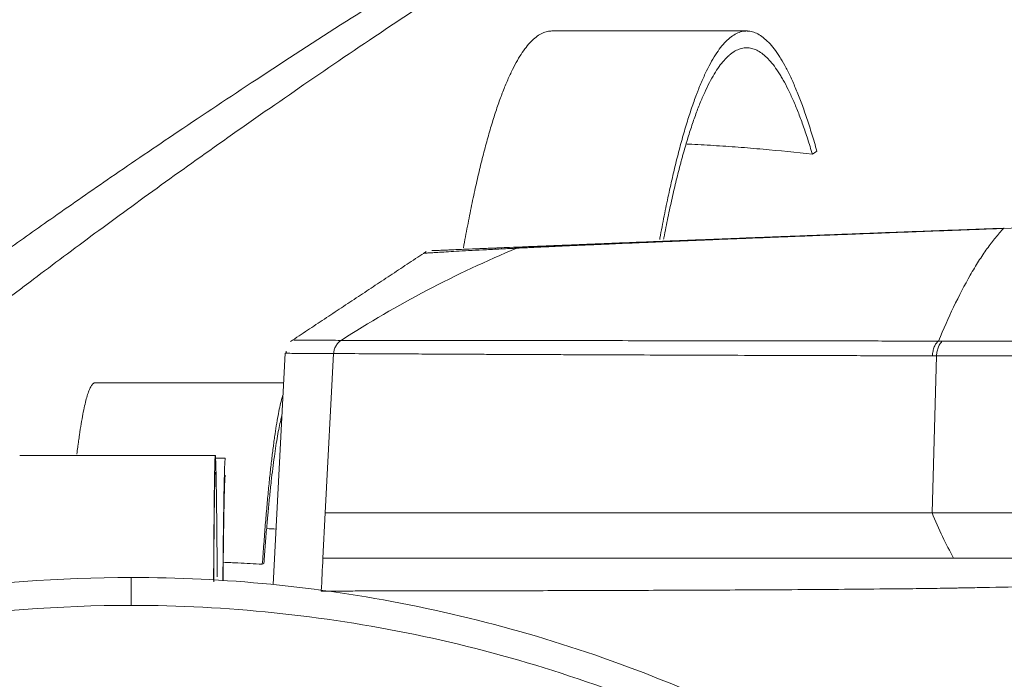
# Model space of a CAD drawing. Header units: millimetres. Extents: x 0 to 594, y 0 to 420.
# Tile 619 of 656: x 450.51 to 459.32, y 150.15 to 156.05. Entities that reach past the tile are written whole.
import ezdxf

# ---------------------------------------------------------------- set-up
doc = ezdxf.new("R2010")
doc.units = ezdxf.units.MM
doc.layers.add('1', color=7, linetype='Continuous', true_color=0xffffff)
doc.styles.add('Arial Unicode MS', font='txt')
doc.dimstyles.get("Standard").update_dxf_attribs({"dimtxt": 0.18, "dimasz": 0.18, "dimexe": 0.18, "dimexo": 0.0625, "dimgap": 0.09, "dimtad": 0, "dimtih": 1, "dimtoh": 1, "dimdec": 4, "dimzin": 0, "dimdsep": 46, "dimtxsty": 'Standard', "dimcen": 0.09, "dimadec": 0, "dimazin": 0, "dimtfac": 1, "dimtdec": 4, "dimtofl": 0, "dimtmove": 0, "dimatfit": 3, "dimfxl": 0, "dimtolj": 1, "dimtzin": 0, "dimarcsym": 0})

# ---------------------------------------------------------------- blocks, each defined once
blk = doc.blocks.new('_U6')
at = {"layer": '1', "color": 18, "lineweight": 13}
for p, q in [((446.3129, 126.736), (446.3129, 199.7401)), ((549.3129, 126.736), (549.3129, 199.7401)), ((446.3129, 197.7401), (549.3129, 197.7401))]:
    blk.add_line(p, q, dxfattribs=at)
at = {"layer": '1', "color": 18}
for points in [[(446.3129, 197.7401), (449.8129, 198.6779), (449.8129, 196.8023)], [(549.3129, 197.7401), (545.8129, 196.8023), (545.8129, 198.6779)]]:
    blk.add_solid(points, dxfattribs=at)
at = {"layer": '1', "color": 18, "linetype": 'Continuous', "lineweight": 13, "char_height": 2.5, "attachment_point": 7, "line_spacing_factor": 1.047437, "style": 'Arial Unicode MS'}
for s, insert in [('\\fArial Unicode MS|b0|i0;\\W1.0000;2.1', (495.6429, 203.4051)), ('\\fArial Unicode MS|b0|i0;\\W1.0000; DEFLATED TUBES WIDTH', (476.111, 198.3625))]:
    blk.add_mtext(s, dxfattribs=dict(at, insert=insert))

msp = doc.modelspace()

# ---------------------------------------------------------------- linework, layer by layer
at = {"layer": '1', "color": 155, "linetype": 'Continuous', "lineweight": 18}
for p, q in [((457.0165, 155.9455), (455.2743, 155.9455)), ((452.9509, 153.1797), (452.9509, 153.1797)), ((452.8878, 153.0652), (452.7793, 150.995)), ((452.8738, 152.7994), (451.1875, 152.7994)), ((452.2628, 152.1502), (450.5128, 152.1502)), ((452.3522, 152.1244), (452.2646, 152.1244))]:
    msp.add_line(p, q, dxfattribs=at)
at = {"layer": '1', "color": 155, "linetype": 'Continuous', "lineweight": 13}
for p, q in [((453.3212, 153.0609), (453.2471, 151.6374)), ((458.7157, 153.0405), (458.6746, 151.6374)), ((453.226, 151.2318), (453.2471, 151.6374))]:
    msp.add_line(p, q, dxfattribs=at)
for points, knots in [([(456.2582, 157.5466), (455.9582, 157.3618), (455.6667, 157.1795), (455.2419, 156.9103), (455.1024, 156.8213), (454.8275, 156.6447), (454.6921, 156.5571), (454.2922, 156.2967), (454.0338, 156.1261), (453.5331, 155.7912), (453.2907, 155.627), (452.8217, 155.305), (452.595, 155.1474), (452.1568, 154.8391), (451.7339, 154.5376), (451.1437, 154.1064), (450.7784, 153.8333), (450.6026, 153.7003)], [0, 0, 0, 0, 0.125, 0.125, 0.1875, 0.1875, 0.25, 0.25, 0.375, 0.375, 0.5, 0.5, 0.625, 0.625, 0.75, 0.875, 1, 1, 1, 1]), ([(459.3152, 154.1799), (459.2907, 154.1541), (459.263, 154.1226), (459.2322, 154.0845), (459.2197, 154.0688), (459.1978, 154.0406), (459.154, 153.9812), (459.0915, 153.8884), (458.9915, 153.7226), (458.8719, 153.4928), (458.7776, 153.2803), (458.7331, 153.1727)], [0, 0, 0, 0, 0.125916, 0.141975, 0.158033, 0.190149, 0.254382, 0.382848, 0.511314, 0.768246, 1, 1, 1, 1]), ([(454.9608, 154.0035), (454.9688, 154.0068), (454.9771, 154.0095), (454.9939, 154.0132), (455.0025, 154.0143), (455.0112, 154.0147)], [0, 0, 0, 0, 0.5, 0.5, 1, 1, 1, 1]), ([(450.6026, 153.7003), (450.5998, 153.6982), (450.5943, 153.6941), (450.586, 153.6878), (450.5778, 153.6815), (450.5695, 153.6753), (450.5613, 153.669), (450.553, 153.6628), (450.5448, 153.6566), (450.5366, 153.6503), (450.5284, 153.6441), (450.5202, 153.6379), (450.512, 153.6317), (450.5038, 153.6255), (450.4956, 153.6193), (450.4875, 153.6131), (450.4793, 153.6069), (450.4712, 153.6007), (450.4631, 153.5945), (450.4549, 153.5883), (450.4468, 153.5822), (450.4387, 153.576), (450.4307, 153.5699), (450.4226, 153.5637), (450.4145, 153.5576), (450.4064, 153.5514), (450.3984, 153.5453), (450.3904, 153.5391), (450.3823, 153.533), (450.3743, 153.5269), (450.3663, 153.5208), (450.3583, 153.5147), (450.3503, 153.5086), (450.3423, 153.5025), (450.3344, 153.4964), (450.3264, 153.4903), (450.3184, 153.4842), (450.3105, 153.4781), (450.3026, 153.472), (450.2946, 153.466), (450.2867, 153.4599), (450.2788, 153.4539), (450.2709, 153.4478), (450.263, 153.4418), (450.2552, 153.4357), (450.2473, 153.4297), (450.2395, 153.4237), (450.2316, 153.4176), (450.2238, 153.4116), (450.2159, 153.4056), (450.2081, 153.3996), (450.2003, 153.3936), (450.1925, 153.3876), (450.1847, 153.3816), (450.177, 153.3756), (450.1692, 153.3696), (450.1614, 153.3636), (450.1537, 153.3577), (450.1459, 153.3517), (450.1382, 153.3457), (450.1305, 153.3398), (450.1228, 153.3338), (450.1151, 153.3279), (450.1074, 153.322), (450.0997, 153.316), (450.092, 153.3101), (450.0844, 153.3042), (450.0767, 153.2983), (450.0691, 153.2923), (450.0614, 153.2864), (450.0538, 153.2805), (450.0462, 153.2746), (450.0386, 153.2687), (450.031, 153.2629), (450.0234, 153.257), (450.0158, 153.2511), (450.0083, 153.2452), (450.0007, 153.2394), (449.9932, 153.2335), (449.9856, 153.2277), (449.9781, 153.2218), (449.9706, 153.216), (449.963, 153.2101), (449.9555, 153.2043), (449.9481, 153.1985), (449.9406, 153.1926), (449.9331, 153.1868), (449.9256, 153.181), (449.9182, 153.1752), (449.9107, 153.1694), (449.9033, 153.1636), (449.8959, 153.1578), (449.8884, 153.152), (449.881, 153.1462), (449.8736, 153.1405), (449.8662, 153.1347), (449.8589, 153.1289), (449.8515, 153.1232), (449.8441, 153.1174), (449.8368, 153.1117), (449.8294, 153.1059), (449.8221, 153.1002), (449.8148, 153.0944), (449.8075, 153.0887), (449.8002, 153.083), (449.7929, 153.0773), (449.7856, 153.0716), (449.7783, 153.0659), (449.771, 153.0602), (449.7638, 153.0545), (449.7565, 153.0488), (449.7493, 153.0431), (449.742, 153.0374), (449.7348, 153.0317), (449.7276, 153.0261), (449.7204, 153.0204), (449.7132, 153.0147), (449.706, 153.0091), (449.6988, 153.0034), (449.6917, 152.9978), (449.6845, 152.9921), (449.6774, 152.9865), (449.6702, 152.9809), (449.6631, 152.9752), (449.656, 152.9696), (449.6489, 152.964), (449.6418, 152.9584), (449.6347, 152.9528), (449.6276, 152.9472), (449.6205, 152.9416), (449.6134, 152.936), (449.6064, 152.9304), (449.5993, 152.9249), (449.5946, 152.9211), (449.5923, 152.9193)], [0, 0, 0, 0, 0.007576, 0.015152, 0.022727, 0.030303, 0.037879, 0.045455, 0.05303, 0.060606, 0.068182, 0.075758, 0.083334, 0.090909, 0.098485, 0.106061, 0.113637, 0.121213, 0.128789, 0.136364, 0.14394, 0.151516, 0.159092, 0.166668, 0.174243, 0.181819, 0.189395, 0.196971, 0.204547, 0.212122, 0.219698, 0.227274, 0.23485, 0.242426, 0.250001, 0.257577, 0.265153, 0.272729, 0.280304, 0.28788, 0.295456, 0.303032, 0.310607, 0.318183, 0.325759, 0.333335, 0.340911, 0.348486, 0.356062, 0.363638, 0.371214, 0.378789, 0.386365, 0.393941, 0.401517, 0.409092, 0.416668, 0.424244, 0.43182, 0.439395, 0.446971, 0.454547, 0.462123, 0.469698, 0.477274, 0.48485, 0.492425, 0.500001, 0.507577, 0.515153, 0.522728, 0.530304, 0.53788, 0.545456, 0.553031, 0.560607, 0.568183, 0.575759, 0.583334, 0.59091, 0.598486, 0.606061, 0.613637, 0.621213, 0.628789, 0.636364, 0.64394, 0.651516, 0.659092, 0.666667, 0.674243, 0.681819, 0.689394, 0.69697, 0.704546, 0.712122, 0.719697, 0.727273, 0.734849, 0.742425, 0.75, 0.757576, 0.765152, 0.772728, 0.780303, 0.787879, 0.795455, 0.80303, 0.810606, 0.818182, 0.825758, 0.833333, 0.840909, 0.848485, 0.856061, 0.863636, 0.871212, 0.878788, 0.886364, 0.893939, 0.901515, 0.909091, 0.916667, 0.924242, 0.931818, 0.939394, 0.94697, 0.954545, 0.962121, 0.969697, 0.977273, 0.984848, 0.992424, 1, 1, 1, 1]), ([(453.3897, 153.1793), (453.3797, 153.1729), (453.3706, 153.1654), (453.3543, 153.1482), (453.3471, 153.1387), (453.3353, 153.1182), (453.3306, 153.1072), (453.3238, 153.0845), (453.3218, 153.0727), (453.3212, 153.0609)], [0, 0, 0, 0, 0.25, 0.25, 0.5, 0.5, 0.75, 0.75, 1, 1, 1, 1]), ([(453.3896, 153.1793), (453.4025, 153.1793), (453.4168, 153.1793), (453.4367, 153.1793), (453.4427, 153.1793), (453.449, 153.1793), (453.4533, 153.1793), (453.4554, 153.1793), (453.4663, 153.1793), (453.4753, 153.1793), (453.5223, 153.1792), (453.5657, 153.1792), (453.6639, 153.1791), (453.7187, 153.1791), (453.8396, 153.179), (453.9056, 153.179), (454.0491, 153.1788), (454.1264, 153.1787), (454.2925, 153.1785), (454.3812, 153.1784), (454.4875, 153.1783), (454.4994, 153.1783), (454.5174, 153.1783), (454.5234, 153.1783), (454.5355, 153.1782), (454.5658, 153.1782), (454.5967, 153.1782), (454.6716, 153.1781), (454.7229, 153.178), (454.8807, 153.1778), (454.9912, 153.1777), (455.1142, 153.1775), (455.1214, 153.1775), (455.136, 153.1775), (455.1579, 153.1775), (455.2093, 153.1774), (455.3136, 153.1773), (455.4055, 153.1771), (455.5928, 153.1769), (455.7221, 153.1767), (455.9896, 153.1763), (456.1277, 153.1761), (456.4128, 153.1757), (456.5597, 153.1755), (456.8623, 153.1751), (457.018, 153.1749), (457.3383, 153.1745), (457.5028, 153.1742), (457.7142, 153.174), (457.7674, 153.1739), (457.8211, 153.1738), (457.8426, 153.1738), (457.8533, 153.1738), (457.8857, 153.1738), (457.9937, 153.1736), (458.1908, 153.1734), (458.3695, 153.1732), (458.5048, 153.173), (458.5728, 153.1729), (458.6528, 153.1728), (458.6871, 153.1728), (458.7101, 153.1728), (458.7216, 153.1727), (458.7331, 153.1727)], [0, 0, 0, 0, 0.03125, 0.03125, 0.039063, 0.042969, 0.042969, 0.046875, 0.046875, 0.0625, 0.0625, 0.125, 0.125, 0.1875, 0.1875, 0.25, 0.25, 0.3125, 0.3125, 0.375, 0.375, 0.382812, 0.382812, 0.386719, 0.386719, 0.390625, 0.40625, 0.40625, 0.4375, 0.4375, 0.5, 0.5, 0.503906, 0.503906, 0.507812, 0.515625, 0.53125, 0.5625, 0.5625, 0.625, 0.625, 0.6875, 0.6875, 0.75, 0.75, 0.8125, 0.8125, 0.875, 0.875, 0.890625, 0.894531, 0.894531, 0.898437, 0.898437, 0.90625, 0.9375, 0.96875, 0.96875, 0.984375, 0.992187, 0.996094, 0.996094, 1, 1, 1, 1]), ([(458.679, 153.0406), (458.6792, 153.0478), (458.6797, 153.0549), (458.6813, 153.069), (458.6824, 153.076), (458.6851, 153.0896), (458.6867, 153.0962), (458.6905, 153.1089), (458.6927, 153.115), (458.6974, 153.1267), (458.7001, 153.1322), (458.7057, 153.1425), (458.7088, 153.1473), (458.7152, 153.1561), (458.7186, 153.16), (458.7256, 153.1671), (458.7293, 153.1701), (458.7331, 153.1727)], [0, 0, 0, 0, 0.125, 0.125, 0.25, 0.25, 0.375, 0.375, 0.5, 0.5, 0.625, 0.625, 0.75, 0.75, 0.875, 0.875, 1, 1, 1, 1]), ([(458.7695, 153.1727), (458.7657, 153.1701), (458.7621, 153.167), (458.755, 153.16), (458.7517, 153.156), (458.7453, 153.1473), (458.7423, 153.1425), (458.7367, 153.1321), (458.7341, 153.1266), (458.7293, 153.115), (458.7272, 153.1089), (458.7234, 153.0961), (458.7218, 153.0895), (458.7191, 153.0759), (458.718, 153.069), (458.7165, 153.0549), (458.716, 153.0477), (458.7157, 153.0405)], [0, 0, 0, 0, 0.125, 0.125, 0.25, 0.25, 0.375, 0.375, 0.5, 0.5, 0.625, 0.625, 0.75, 0.75, 0.875, 0.875, 1, 1, 1, 1]), ([(458.7695, 153.1727), (459.2588, 153.1724), (459.7521, 153.1722), (460.7462, 153.1717), (461.247, 153.1714), (462.2565, 153.1709), (462.7651, 153.1707), (463.7899, 153.1702), (464.3061, 153.1699), (464.8262, 153.1696)], [0, 0, 0, 0, 0.25, 0.25, 0.5, 0.5, 0.75, 0.75, 1, 1, 1, 1]), ([(452.8878, 153.0652), (452.8878, 153.0646), (452.8968, 153.064), (452.9329, 153.0631), (452.96, 153.0627), (453.0007, 153.0623), (453.0053, 153.0622), (453.0149, 153.0622), (453.0298, 153.062), (453.0458, 153.0619), (453.0797, 153.0617), (453.1046, 153.0616), (453.1858, 153.0612), (453.249, 153.061), (453.3212, 153.0609)], [0, 0, 0, 0, 0.25, 0.25, 0.5, 0.5, 0.53125, 0.53125, 0.5625, 0.625, 0.625, 0.75, 0.75, 1, 1, 1, 1]), ([(453.3212, 153.0609), (453.3341, 153.0608), (453.3521, 153.0608), (453.3745, 153.0607), (453.3808, 153.0607), (453.385, 153.0607), (453.3872, 153.0607), (453.398, 153.0606), (453.4071, 153.0606), (453.4541, 153.0604), (453.4976, 153.0602), (453.5958, 153.0597), (453.6507, 153.0595), (453.7716, 153.0589), (453.8377, 153.0585), (453.9812, 153.0578), (454.0586, 153.0574), (454.2247, 153.0565), (454.3135, 153.056), (454.4199, 153.0555), (454.4319, 153.0554), (454.4499, 153.0553), (454.4559, 153.0553), (454.468, 153.0552), (454.4983, 153.0551), (454.5292, 153.0549), (454.6042, 153.0546), (454.6556, 153.0543), (454.8136, 153.0536), (454.9242, 153.0531), (455.0474, 153.0525), (455.0547, 153.0525), (455.0693, 153.0525), (455.0912, 153.0524), (455.1427, 153.0521), (455.1875, 153.0519), (455.2779, 153.0515), (455.3393, 153.0513), (455.527, 153.0505), (455.6566, 153.0499), (455.9248, 153.0489), (456.0633, 153.0484), (456.3493, 153.0474), (456.4967, 153.0469), (456.8003, 153.0458), (456.9566, 153.0453), (457.2781, 153.0443), (457.4433, 153.0438), (457.6556, 153.0432), (457.709, 153.0431), (457.7629, 153.0429), (457.7845, 153.0429), (457.7953, 153.0429), (457.8277, 153.0428), (457.8494, 153.0427), (457.9583, 153.0424), (458.0462, 153.0422), (458.3127, 153.0415), (458.4941, 153.041), (458.679, 153.0406)], [0, 0, 0, 0, 0.03125, 0.039063, 0.042969, 0.042969, 0.046875, 0.046875, 0.0625, 0.0625, 0.125, 0.125, 0.1875, 0.1875, 0.25, 0.25, 0.3125, 0.3125, 0.375, 0.375, 0.382813, 0.382813, 0.386719, 0.386719, 0.390625, 0.40625, 0.40625, 0.4375, 0.4375, 0.5, 0.5, 0.503906, 0.503906, 0.507812, 0.515625, 0.53125, 0.53125, 0.5625, 0.5625, 0.625, 0.625, 0.6875, 0.6875, 0.75, 0.75, 0.8125, 0.8125, 0.875, 0.875, 0.890625, 0.894531, 0.894531, 0.898438, 0.898438, 0.90625, 0.90625, 0.9375, 0.9375, 1, 1, 1, 1]), ([(458.7157, 153.0405), (459.2054, 153.04), (459.699, 153.0395), (460.6939, 153.0386), (461.6964, 153.0376), (462.7144, 153.0367), (463.7401, 153.0358), (464.2568, 153.0354), (464.7774, 153.0349)], [0, 0, 0, 0, 0.25, 0.25, 0.5, 0.75, 0.75, 1, 1, 1, 1])]:
    msp.add_open_spline(points, degree=3, knots=knots, dxfattribs=at)
at = {"layer": '1', "color": 155, "linetype": 'Continuous', "lineweight": 18}
for points, knots in [([(454.136, 156.4741), (453.8972, 156.3254), (453.3801, 155.9997), (452.6468, 155.5235), (451.9476, 155.0588), (451.3466, 154.6501), (450.8345, 154.295), (450.4006, 153.9891), (450.0119, 153.7107), (449.7467, 153.5192), (449.6056, 153.4152), (449.5895, 153.4033)], [0, 0, 0, 0, 0.133022, 0.294588, 0.441648, 0.574264, 0.692476, 0.796315, 0.887389, 0.987086, 1, 1, 1, 1]), ([(455.2743, 155.9455), (455.2611, 155.9455), (455.2326, 155.9425), (455.1891, 155.9279), (455.1436, 155.9013), (455.0985, 155.8636), (455.0537, 155.8149), (455.0094, 155.7551), (454.9653, 155.6842), (454.9217, 155.6023), (454.8783, 155.5091), (454.8497, 155.4395), (454.8337, 155.3981), (454.8319, 155.3935), (454.8283, 155.3842), (454.823, 155.3702), (454.8106, 155.3369), (454.8, 155.3074), (454.7791, 155.2472), (454.7514, 155.1635), (454.7106, 155.028), (454.6707, 154.8826), (454.6316, 154.7273), (454.5932, 154.5622), (454.5557, 154.3873), (454.5189, 154.2026), (454.4949, 154.0727), (454.4831, 154.0061)], [0, 0, 0, 0, 0.045169, 0.098215, 0.151261, 0.204307, 0.257354, 0.3104, 0.363446, 0.416492, 0.469538, 0.522584, 0.522584, 0.529215, 0.529215, 0.535846, 0.549107, 0.575631, 0.575631, 0.628677, 0.681723, 0.734769, 0.787815, 0.840861, 0.893908, 0.946954, 1, 1, 1, 1]), ([(457.6448, 154.8716), (457.6301, 154.9241), (457.6003, 155.0254), (457.5552, 155.1661), (457.5095, 155.2955), (457.4634, 155.4137), (457.4167, 155.5205), (457.3695, 155.616), (457.3376, 155.672), (457.3197, 155.7012), (457.3177, 155.7045), (457.3137, 155.7108), (457.3116, 155.714), (457.3056, 155.7234), (457.2936, 155.7418), (457.2816, 155.759), (457.2575, 155.7919), (457.2254, 155.8316), (457.1773, 155.8788), (457.129, 155.9138), (457.0807, 155.9365), (457.0485, 155.9434), (457.0303, 155.945), (457.0283, 155.9451), (457.0243, 155.9453), (457.0223, 155.9454), (457.0162, 155.9455), (457.0042, 155.9454), (456.9921, 155.9441), (456.9681, 155.9399), (456.9362, 155.9303), (456.8888, 155.9036), (456.8417, 155.8649), (456.7951, 155.8142), (456.7488, 155.7515), (456.703, 155.6768), (456.6575, 155.59), (456.6274, 155.524), (456.605, 155.4715), (456.5938, 155.4444), (456.5826, 155.4162), (456.577, 155.4019), (456.5752, 155.3971), (456.5715, 155.3874), (456.5548, 155.3437), (456.5237, 155.2567), (456.4806, 155.1229), (456.4384, 154.9783), (456.3971, 154.823), (456.3567, 154.657), (456.3171, 154.4804), (456.2783, 154.293), (456.2524, 154.1572), (456.2392, 154.0854), (456.2385, 154.0816)], [0, 0, 0, 0, 0.032199, 0.064399, 0.096598, 0.128798, 0.160997, 0.193196, 0.225396, 0.225396, 0.229421, 0.229421, 0.233445, 0.233445, 0.241495, 0.257595, 0.257595, 0.289794, 0.321994, 0.354193, 0.386393, 0.418592, 0.418592, 0.422617, 0.422617, 0.426642, 0.426642, 0.434692, 0.450791, 0.450791, 0.482991, 0.51519, 0.547389, 0.579589, 0.611788, 0.643988, 0.676187, 0.708386, 0.708386, 0.724486, 0.732536, 0.732536, 0.736561, 0.736561, 0.740586, 0.772785, 0.804984, 0.837184, 0.869383, 0.901583, 0.933782, 0.965981, 0.998181, 1, 1, 1, 1]), ([(457.6049, 154.8427), (457.5908, 154.8898), (457.5626, 154.9806), (457.5197, 155.1066), (457.4764, 155.2225), (457.4326, 155.3281), (457.3883, 155.4235), (457.3585, 155.4802), (457.336, 155.5201), (457.3285, 155.533), (457.3172, 155.5516), (457.3134, 155.5577), (457.3058, 155.5697), (457.2869, 155.5991), (457.253, 155.6466), (457.2077, 155.6987), (457.1625, 155.7398), (457.1174, 155.7698), (457.0723, 155.7889), (457.0272, 155.797), (456.9822, 155.7941), (456.9372, 155.7802), (456.9073, 155.7635), (456.8848, 155.7482), (456.8736, 155.7398), (456.8624, 155.7304), (456.8567, 155.7255), (456.8549, 155.7238), (456.8511, 155.7204), (456.8343, 155.7049), (456.8028, 155.6713), (456.7588, 155.6131), (456.7154, 155.5442), (456.6725, 155.4647), (456.6302, 155.3747), (456.5883, 155.2742), (456.547, 155.1632), (456.5062, 155.0415), (456.4793, 154.9533), (456.4593, 154.8844), (456.4493, 154.8493), (456.4377, 154.8072), (456.4328, 154.7888), (456.4295, 154.7766), (456.4278, 154.7704), (456.413, 154.7147), (456.387, 154.6126), (456.349, 154.4503), (456.3118, 154.2789), (456.2868, 154.1541), (456.274, 154.0877), (456.273, 154.0829)], [0, 0, 0, 0, 0.032178, 0.064356, 0.096534, 0.128713, 0.160891, 0.193069, 0.193069, 0.209158, 0.209158, 0.217202, 0.217202, 0.225247, 0.257425, 0.289603, 0.321781, 0.35396, 0.386138, 0.418316, 0.450494, 0.482672, 0.51485, 0.51485, 0.530939, 0.538984, 0.538984, 0.543006, 0.543006, 0.547028, 0.579206, 0.611385, 0.643563, 0.675741, 0.707919, 0.740097, 0.772275, 0.804453, 0.836632, 0.836632, 0.852721, 0.860765, 0.864787, 0.864787, 0.86881, 0.86881, 0.900988, 0.933166, 0.965344, 0.997522, 1, 1, 1, 1]), ([(456.4818, 154.9343), (456.487, 154.934), (456.4921, 154.9338), (456.5713, 154.9301), (456.6454, 154.9261), (456.7933, 154.9171), (456.8672, 154.9121), (457.015, 154.901), (457.0889, 154.8949), (457.3102, 154.8752), (457.4577, 154.86), (457.6049, 154.8427)], [0, 0, 0, 0, 0.013709, 0.013709, 0.210968, 0.210968, 0.408226, 0.408226, 0.605484, 0.605484, 1, 1, 1, 1]), ([(495.2524, 154.8793), (495.0621, 154.8789), (494.7766, 154.8781), (494.4911, 154.8772), (494.3008, 154.8766), (494.2056, 154.8763), (493.7299, 154.8747), (493.3494, 154.8732), (492.2084, 154.868), (490.6883, 154.8595), (488.4114, 154.8419), (486.1379, 154.8195), (484.6245, 154.8013), (483.1122, 154.7815), (482.3566, 154.7707), (481.2241, 154.7535), (480.8467, 154.7475), (480.3752, 154.7398), (480.2809, 154.7382), (480.0923, 154.7351), (479.998, 154.7335), (479.7152, 154.7287), (479.5268, 154.7255), (478.5849, 154.7091), (477.8326, 154.6952), (475.5792, 154.651), (474.0818, 154.6185), (471.8427, 154.5649), (471.0975, 154.5463), (470.2605, 154.5245), (470.1675, 154.5221), (469.9816, 154.5172), (469.8887, 154.5147), (469.6099, 154.5073), (469.0527, 154.4923), (468.4964, 154.477), (467.7554, 154.456), (467.2002, 154.4401), (466.6459, 154.4237), (466.2766, 154.4127), (466.092, 154.4071), (465.1696, 154.3791), (464.4336, 154.356), (462.965, 154.3082), (462.2326, 154.2836), (461.1366, 154.2456), (460.7717, 154.2327), (460.0428, 154.2066), (459.6788, 154.1934), (459.3152, 154.1799)], [0, 0, 0, 0, 0.015625, 0.023438, 0.023438, 0.03125, 0.03125, 0.0625, 0.0625, 0.125, 0.1875, 0.25, 0.3125, 0.3125, 0.375, 0.375, 0.40625, 0.40625, 0.414063, 0.414063, 0.421875, 0.421875, 0.4375, 0.4375, 0.5, 0.5, 0.625, 0.625, 0.6875, 0.6875, 0.695313, 0.695313, 0.703125, 0.703125, 0.71875, 0.75, 0.75, 0.78125, 0.796875, 0.796875, 0.8125, 0.8125, 0.875, 0.875, 0.9375, 0.9375, 0.96875, 0.96875, 1, 1, 1, 1]), ([(459.3152, 154.1799), (459.3066, 154.1796), (459.298, 154.1793), (459.2807, 154.1786), (459.2549, 154.1777), (459.1947, 154.1755), (459.1263, 154.1729), (459.0666, 154.1707), (459.0411, 154.1697), (459.0241, 154.1691), (459.0156, 154.1688), (458.9732, 154.1672), (458.9395, 154.1659), (458.8386, 154.1621), (458.7054, 154.1571), (458.5092, 154.1497), (458.3166, 154.1424), (458.1276, 154.1351), (457.9421, 154.128), (457.8208, 154.1233), (457.7007, 154.1186), (457.5818, 154.114), (457.4071, 154.1071), (457.2931, 154.1026), (457.2226, 154.0998), (457.2085, 154.0992), (457.1875, 154.0984), (457.1805, 154.0981), (457.1665, 154.0975), (457.1316, 154.0962), (457.0971, 154.0948), (457.0149, 154.0915), (456.9073, 154.0872), (456.7513, 154.0809), (456.6008, 154.0748), (456.5041, 154.0708), (456.4093, 154.0669), (456.3162, 154.063), (456.1821, 154.0575), (456.0535, 154.0521), (455.9303, 154.0468), (455.8519, 154.0435), (455.804, 154.0414), (455.7945, 154.041), (455.7804, 154.0404), (455.7756, 154.0402), (455.7663, 154.0398), (455.7429, 154.0388), (455.72, 154.0378), (455.6659, 154.0355), (455.5961, 154.0324), (455.5309, 154.0296), (455.468, 154.0268), (455.4073, 154.0241), (455.3231, 154.0203), (455.2456, 154.0168), (455.1748, 154.0136), (455.1107, 154.0106), (455.0535, 154.0079), (455.0199, 154.0063), (454.9964, 154.0052), (454.9851, 154.0046), (454.9727, 154.004), (454.9667, 154.0038), (454.9642, 154.0036), (454.9625, 154.0035), (454.9617, 154.0035), (454.9608, 154.0035)], [0, 0, 0, 0, 0.003906, 0.003906, 0.007813, 0.015625, 0.03125, 0.039063, 0.042969, 0.042969, 0.046875, 0.046875, 0.0625, 0.0625, 0.09375, 0.125, 0.15625, 0.1875, 0.21875, 0.25, 0.25, 0.28125, 0.3125, 0.34375, 0.34375, 0.351563, 0.351563, 0.355469, 0.355469, 0.359375, 0.375, 0.375, 0.40625, 0.4375, 0.46875, 0.5, 0.5, 0.53125, 0.5625, 0.59375, 0.625, 0.65625, 0.65625, 0.664063, 0.664063, 0.667969, 0.667969, 0.671875, 0.6875, 0.6875, 0.71875, 0.75, 0.75, 0.78125, 0.8125, 0.84375, 0.875, 0.90625, 0.9375, 0.96875, 0.96875, 0.984375, 0.992188, 0.996094, 0.998047, 0.998047, 1, 1, 1, 1]), ([(455.0112, 154.0147), (455.0241, 154.0152), (455.0523, 154.0164), (455.1016, 154.0184), (455.1576, 154.0207), (455.2204, 154.0232), (455.29, 154.026), (455.3662, 154.0291), (455.4492, 154.0325), (455.5091, 154.0349), (455.5713, 154.0374), (455.6035, 154.0387), (455.6536, 154.0407), (455.6791, 154.0417), (455.7052, 154.0428), (455.7228, 154.0435), (455.7317, 154.0438), (455.7585, 154.0449), (455.7811, 154.0458), (455.8042, 154.0467), (455.8134, 154.0471), (455.8181, 154.0473), (455.8321, 154.0479), (455.879, 154.0497), (455.9661, 154.0532), (456.0877, 154.0581), (456.2148, 154.0631), (456.3474, 154.0684), (456.4395, 154.072), (456.5333, 154.0757), (456.629, 154.0794), (456.778, 154.0853), (456.9325, 154.0913), (457.0392, 154.0955), (457.1206, 154.0986), (457.148, 154.0997), (457.1894, 154.1013), (457.2033, 154.1018), (457.2311, 154.1029), (457.3007, 154.1056), (457.4279, 154.1105), (457.6011, 154.1172), (457.719, 154.1217), (457.8381, 154.1262), (457.9584, 154.1308), (458.1425, 154.1378), (458.3301, 154.1448), (458.5212, 154.152), (458.716, 154.1593), (458.8483, 154.1642), (458.9484, 154.1679), (458.9819, 154.1692), (459.024, 154.1707), (459.0324, 154.171), (459.0493, 154.1716), (459.0746, 154.1726), (459.1677, 154.176), (459.2529, 154.1792), (459.3215, 154.1817)], [0, 0, 0, 0, 0.03125, 0.0625, 0.09375, 0.125, 0.15625, 0.1875, 0.21875, 0.25, 0.25, 0.28125, 0.28125, 0.296875, 0.304688, 0.304688, 0.3125, 0.3125, 0.328125, 0.332031, 0.332031, 0.335937, 0.335937, 0.34375, 0.375, 0.40625, 0.4375, 0.46875, 0.5, 0.5, 0.53125, 0.5625, 0.59375, 0.625, 0.625, 0.640625, 0.640625, 0.648438, 0.648438, 0.65625, 0.6875, 0.71875, 0.75, 0.75, 0.78125, 0.8125, 0.84375, 0.875, 0.90625, 0.9375, 0.9375, 0.953125, 0.953125, 0.957031, 0.957031, 0.960938, 0.96875, 1, 1, 1, 1]), ([(454.9608, 154.0035), (454.9607, 154.0035), (454.9606, 154.0035), (454.9604, 154.0034), (454.9601, 154.0034), (454.9593, 154.0034), (454.9577, 154.0033), (454.9546, 154.0032), (454.9485, 154.0029), (454.9362, 154.0023), (454.912, 154.0011), (454.8644, 153.9987), (454.8252, 153.9967), (454.749, 153.9928), (454.701, 153.9904), (454.5658, 153.9833), (454.4871, 153.9791), (454.3527, 153.9716), (454.297, 153.9684), (454.2308, 153.9645), (454.2115, 153.9633), (454.187, 153.9618), (454.1795, 153.9613), (454.1711, 153.9608), (454.1695, 153.9607), (454.1663, 153.9605), (454.1616, 153.9602), (454.1574, 153.9599), (454.1336, 153.9583), (454.1239, 153.9574), (454.1261, 153.9573), (454.1265, 153.9572), (454.127, 153.9572)], [0, 0, 0, 0, 0.000191, 0.000191, 0.000381, 0.000763, 0.001526, 0.003052, 0.006104, 0.012208, 0.024415, 0.04883, 0.09766, 0.09766, 0.195321, 0.195321, 0.390642, 0.390642, 0.585962, 0.585962, 0.683623, 0.683623, 0.732453, 0.732453, 0.74466, 0.74466, 0.756868, 0.781283, 0.781283, 0.976604, 0.976604, 1, 1, 1, 1]), ([(454.3595, 153.9879), (454.3565, 153.9878), (454.3535, 153.9876), (454.3032, 153.9856), (454.267, 153.9841), (454.239, 153.9829), (454.236, 153.9828), (454.2305, 153.9825), (454.2228, 153.9822), (454.2166, 153.982), (454.2064, 153.9815), (454.2024, 153.9814), (454.199, 153.9812), (454.2079, 153.9816), (454.2307, 153.9826), (454.2347, 153.9827), (454.2392, 153.9829), (454.2422, 153.983), (454.2438, 153.9831), (454.2519, 153.9834), (454.259, 153.9837), (454.2826, 153.9847), (454.3012, 153.9855), (454.3652, 153.9881), (454.4191, 153.9904), (454.5496, 153.9958), (454.6261, 153.9989), (454.8017, 154.0061), (454.9008, 154.0102), (455.0112, 154.0147)], [0, 0, 0, 0, 0.008762, 0.008762, 0.150367, 0.150367, 0.168068, 0.168068, 0.185769, 0.22117, 0.22117, 0.291973, 0.291973, 0.433578, 0.433578, 0.451279, 0.460129, 0.460129, 0.46898, 0.46898, 0.504381, 0.504381, 0.575184, 0.575184, 0.716789, 0.716789, 0.858395, 0.858395, 1, 1, 1, 1]), ([(454.4651, 153.9923), (454.4268, 153.9907), (454.3999, 153.9896), (454.3779, 153.9887), (454.3734, 153.9885), (454.3711, 153.9884)], [0, 0, 0, 0, 0.697606, 0.697606, 1, 1, 1, 1]), ([(454.6226, 153.9988), (454.6317, 153.9991), (454.6446, 153.9997), (454.6779, 154.001), (454.6983, 154.0019), (454.7344, 154.0034), (454.7474, 154.0039), (454.7683, 154.0047), (454.7772, 154.0051), (454.7866, 154.0055), (454.7904, 154.0057), (454.7923, 154.0057), (454.798, 154.006), (454.8019, 154.0061), (454.8329, 154.0074), (454.8624, 154.0086), (454.8944, 154.0099)], [0, 0, 0, 0, 0.259084, 0.259084, 0.518168, 0.518168, 0.64771, 0.64771, 0.712481, 0.728674, 0.728674, 0.744867, 0.744867, 0.777252, 0.777252, 1, 1, 1, 1]), ([(452.9657, 153.1797), (452.9697, 153.1796), (452.9745, 153.1796), (452.9987, 153.1796), (453.0263, 153.1795), (453.0675, 153.1795), (453.0722, 153.1795), (453.0819, 153.1795), (453.0969, 153.1795), (453.1348, 153.1794), (453.1723, 153.1794), (453.2539, 153.1794), (453.3173, 153.1794), (453.3896, 153.1793)], [0, 0, 0, 0, 0.090806, 0.090806, 0.393871, 0.393871, 0.431754, 0.431754, 0.469637, 0.545403, 0.696935, 0.696935, 1, 1, 1, 1]), ([(451.1875, 152.7994), (451.1823, 152.7994), (451.1717, 152.7956), (451.156, 152.7785), (451.1401, 152.7496), (451.1244, 152.7093), (451.1088, 152.6575), (451.0933, 152.5943), (451.0779, 152.5196), (451.0626, 152.4334), (451.0525, 152.3682), (451.0449, 152.3164), (451.0411, 152.2897), (451.0374, 152.262), (451.0355, 152.2479), (451.0349, 152.2432), (451.0336, 152.2337), (451.0304, 152.2089), (451.0271, 152.1833), (451.0245, 152.1622)], [0, 0, 0, 0, 0.092382, 0.18767, 0.282958, 0.378246, 0.473534, 0.568822, 0.66411, 0.759398, 0.854686, 0.854686, 0.90233, 0.926152, 0.926152, 0.938063, 0.938063, 0.949974, 1, 1, 1, 1]), ([(452.8675, 152.6905), (452.8646, 152.6812), (452.8565, 152.6535), (452.8433, 152.6004), (452.8278, 152.5266), (452.8125, 152.4412), (452.8024, 152.3764), (452.7948, 152.325), (452.791, 152.2985), (452.7872, 152.2709), (452.7853, 152.2569), (452.7847, 152.2522), (452.7834, 152.2427), (452.7778, 152.2), (452.7672, 152.115), (452.7526, 151.9845), (452.7382, 151.8437), (452.7241, 151.6927), (452.7103, 151.5314), (452.6968, 151.3599), (452.6879, 151.2387), (452.6835, 151.1764)], [0, 0, 0, 0, 0.044205, 0.123855, 0.203505, 0.283154, 0.362804, 0.362804, 0.402628, 0.422541, 0.422541, 0.432497, 0.432497, 0.442453, 0.522103, 0.601752, 0.681402, 0.761051, 0.840701, 0.92035, 1, 1, 1, 1]), ([(452.8562, 152.4987), (452.8536, 152.4887), (452.8461, 152.4586), (452.8338, 152.4022), (452.8193, 152.3254), (452.805, 152.2385), (452.7909, 152.1416), (452.7769, 152.0347), (452.7631, 151.9177), (452.7494, 151.7906), (452.7404, 151.699), (452.7354, 151.6455), (452.7348, 151.6395), (452.7337, 151.6276), (452.7331, 151.6215), (452.7315, 151.6034), (452.7281, 151.5668), (452.7248, 151.5295), (452.7182, 151.4536), (452.7096, 151.3496), (452.7011, 151.2398), (452.6969, 151.1835)], [0, 0, 0, 0, 0.046174, 0.132885, 0.219597, 0.306308, 0.39302, 0.479731, 0.566443, 0.653154, 0.739866, 0.739866, 0.750705, 0.750705, 0.761543, 0.761543, 0.783221, 0.826577, 0.826577, 0.913289, 1, 1, 1, 1]), ([(452.2628, 152.1502), (452.2624, 152.1502), (452.2616, 152.1466), (452.2604, 152.1298), (452.2592, 152.1012), (452.258, 152.0611), (452.2569, 152.0096), (452.2558, 151.9468), (452.2546, 151.8725), (452.2535, 151.7867), (452.2528, 151.7218), (452.2523, 151.6701), (452.252, 151.6436), (452.2518, 151.6159), (452.2516, 151.6019), (452.2516, 151.5972), (452.2515, 151.5878), (452.2511, 151.545), (452.2504, 151.4599), (452.2494, 151.3294), (452.2484, 151.1887), (452.2478, 151.0876), (452.2475, 151.0352), (452.2475, 151.0347)], [0, 0, 0, 0, 0.068257, 0.13988, 0.211503, 0.283126, 0.354749, 0.426372, 0.497995, 0.569618, 0.64124, 0.64124, 0.677052, 0.694958, 0.694958, 0.703911, 0.703911, 0.712863, 0.784486, 0.856109, 0.927732, 0.999355, 1, 1, 1, 1]), ([(452.2803, 151.0632), (452.28, 151.0994), (452.2793, 151.1851), (452.2782, 151.3127), (452.2769, 151.4437), (452.2757, 151.564), (452.2744, 151.6736), (452.2731, 151.7724), (452.2722, 151.831), (452.2716, 151.8722), (452.2713, 151.8887), (452.2711, 151.9046), (452.271, 151.9109), (452.2709, 151.914), (452.2707, 151.9232), (452.2702, 151.9535), (452.2692, 152.0023), (452.2679, 152.0557), (452.2667, 152.0974), (452.2654, 152.1274), (452.2646, 152.1396), (452.2639, 152.1458), (452.2636, 152.1482), (452.2633, 152.1494), (452.2631, 152.1499), (452.2631, 152.15), (452.263, 152.1501)], [0, 0, 0, 0, 0.051736, 0.125382, 0.199028, 0.272674, 0.34632, 0.419965, 0.493611, 0.493611, 0.530434, 0.53964, 0.53964, 0.548846, 0.548846, 0.567257, 0.640903, 0.714549, 0.788195, 0.86184, 0.935486, 0.935486, 0.972309, 0.990721, 0.990721, 1, 1, 1, 1]), ([(452.3522, 152.1244), (452.3521, 152.1244), (452.3516, 152.1244), (452.3505, 152.1202), (452.3488, 152.1022), (452.3472, 152.0727), (452.3456, 152.0318), (452.344, 151.9793), (452.3424, 151.9155), (452.3408, 151.8402), (452.3392, 151.7534), (452.3382, 151.6877), (452.3374, 151.6356), (452.3371, 151.6132), (452.3367, 151.5901), (452.3366, 151.5808), (452.3365, 151.5761), (452.3364, 151.5619), (452.3357, 151.5142), (452.3346, 151.4234), (452.3331, 151.2919), (452.3317, 151.1602), (452.3309, 151.0705), (452.3305, 151.0299)], [0, 0, 0, 0, 0.001738, 0.074155, 0.146571, 0.218988, 0.291404, 0.363821, 0.436237, 0.508654, 0.58107, 0.653487, 0.653487, 0.689695, 0.698747, 0.698747, 0.707799, 0.707799, 0.725903, 0.79832, 0.870736, 0.943153, 1, 1, 1, 1]), ([(452.2628, 152.0002), (452.2625, 152.0003), (452.2617, 151.9972), (452.2606, 151.9829), (452.2599, 151.9661), (452.2593, 151.9508), (452.259, 151.9425), (452.2587, 151.9332), (452.2586, 151.9284), (452.2586, 151.9267), (452.2585, 151.9234), (452.258, 151.9082), (452.2573, 151.8753), (452.2562, 151.8187), (452.2551, 151.7521), (452.2541, 151.6755), (452.2531, 151.5889), (452.2521, 151.4924), (452.2511, 151.386), (452.2502, 151.2696), (452.2493, 151.1479), (452.2487, 151.0624), (452.2484, 151.0209)], [0, 0, 0, 0, 0.066336, 0.138794, 0.211253, 0.211253, 0.247482, 0.265597, 0.265597, 0.274654, 0.274654, 0.283711, 0.35617, 0.428628, 0.501087, 0.573545, 0.646004, 0.718462, 0.790921, 0.863379, 0.935838, 1, 1, 1, 1]), ([(452.3522, 151.9744), (452.3517, 151.9744), (452.3506, 151.971), (452.3491, 151.9555), (452.3481, 151.9381), (452.3473, 151.9224), (452.347, 151.9153), (452.3466, 151.9075), (452.3465, 151.9043), (452.3465, 151.9027), (452.3463, 151.8977), (452.3456, 151.8807), (452.3445, 151.8452), (452.343, 151.7877), (452.3415, 151.7202), (452.34, 151.6426), (452.3385, 151.555), (452.3371, 151.4575), (452.3357, 151.3501), (452.3342, 151.2326), (452.3331, 151.125), (452.3324, 151.0559), (452.3321, 151.0316)], [0, 0, 0, 0, 0.073296, 0.147258, 0.22122, 0.22122, 0.258201, 0.267446, 0.267446, 0.276691, 0.276691, 0.295181, 0.369143, 0.443105, 0.517067, 0.591028, 0.66499, 0.738952, 0.812914, 0.886875, 0.960837, 1, 1, 1, 1]), ([(453.2471, 151.6374), (453.273, 151.6374), (453.3049, 151.6374), (453.3806, 151.6374), (453.4245, 151.6374), (453.5239, 151.6374), (453.5795, 151.6374), (453.7024, 151.6374), (453.7696, 151.6374), (453.9155, 151.6374), (453.9942, 151.6374), (454.1628, 151.6374), (454.2526, 151.6374), (454.4434, 151.6374), (454.5442, 151.6374), (454.7565, 151.6374), (454.868, 151.6374), (455.1013, 151.6374), (455.2231, 151.6374), (455.4767, 151.6374), (455.6085, 151.6374), (455.8817, 151.6374), (456.0231, 151.6374), (456.315, 151.6374), (456.4656, 151.6374), (456.7755, 151.6374), (456.9348, 151.6374), (457.2617, 151.6374), (457.4293, 151.6374), (457.7724, 151.6374), (457.9478, 151.6374), (458.3059, 151.6374), (458.4886, 151.6374), (458.6746, 151.6374)], [0, 0, 0, 0, 0.0625, 0.0625, 0.125, 0.125, 0.1875, 0.1875, 0.25, 0.25, 0.3125, 0.3125, 0.375, 0.375, 0.4375, 0.4375, 0.5, 0.5, 0.5625, 0.5625, 0.625, 0.625, 0.6875, 0.6875, 0.75, 0.75, 0.8125, 0.8125, 0.875, 0.875, 0.9375, 0.9375, 1, 1, 1, 1]), ([(458.6746, 151.6374), (459.6597, 151.6374), (460.6616, 151.6374), (462.6968, 151.6374), (463.73, 151.6374), (464.7774, 151.6374)], [0, 0, 0, 0, 0.5, 0.5, 1, 1, 1, 1]), ([(452.6835, 151.1764), (452.6109, 151.1813), (452.4949, 151.1879), (452.3789, 151.1929), (452.3356, 151.1945)], [0, 0, 0, 0, 0.626566, 1, 1, 1, 1]), ([(453.226, 151.2318), (453.235, 151.2318), (453.2457, 151.2318), (453.2709, 151.2318), (453.2855, 151.2318), (453.3191, 151.2318), (453.3381, 151.2318), (453.3813, 151.2318), (453.4054, 151.2318), (453.4458, 151.2318), (453.46, 151.2318), (453.4898, 151.2318), (453.5055, 151.2318), (453.5549, 151.2318), (453.5909, 151.2318), (453.6696, 151.2318), (453.7124, 151.2318), (453.7818, 151.2318), (453.8059, 151.2318), (453.8433, 151.2318), (453.8624, 151.2317), (453.8852, 151.2317), (453.8968, 151.2317), (453.9026, 151.2317), (453.9056, 151.2317), (453.907, 151.2317), (453.9078, 151.2317), (453.9081, 151.2317), (453.9083, 151.2317), (453.9084, 151.2317), (453.9085, 151.2317), (453.9085, 151.2317), (453.9085, 151.2317), (453.9085, 151.2317), (453.9085, 151.2317), (453.9953, 151.2317), (454.0885, 151.2317), (454.2371, 151.2317), (454.3135, 151.2317), (454.4062, 151.2317), (454.4534, 151.2317), (454.4772, 151.2317), (454.4892, 151.2317), (454.4952, 151.2318), (454.4982, 151.2318), (454.4997, 151.2318), (454.5004, 151.2318), (454.5008, 151.2318), (454.501, 151.2318), (454.5011, 151.2318), (454.5011, 151.2318), (454.5012, 151.2318), (454.5012, 151.2318), (454.5508, 151.2318), (454.6028, 151.2318), (454.7117, 151.2318), (454.7687, 151.2318), (454.8876, 151.2318), (454.9497, 151.2317), (455.0467, 151.2317), (455.0797, 151.2317), (455.1302, 151.2317), (455.1557, 151.2317), (455.1859, 151.2317), (455.2011, 151.2317), (455.2088, 151.2317), (455.2126, 151.2317), (455.2145, 151.2317), (455.2155, 151.2317), (455.216, 151.2317), (455.2162, 151.2317), (455.2163, 151.2317), (455.2164, 151.2317), (455.2164, 151.2317), (455.2164, 151.2317), (455.3465, 151.2317), (455.4796, 151.2317), (455.6826, 151.2318), (455.7508, 151.2318), (455.8539, 151.2318), (455.9057, 151.2318), (455.9663, 151.2318), (455.9967, 151.2318), (456.012, 151.2318), (456.0196, 151.2318), (456.0234, 151.2318), (456.0253, 151.2318), (456.0262, 151.2318), (456.0267, 151.2318), (456.0269, 151.2318), (456.0271, 151.2318), (456.0271, 151.2318), (456.0272, 151.2318), (456.0272, 151.2318), (456.0272, 151.2318), (456.1118, 151.2318), (456.194, 151.2318), (456.3534, 151.2318), (456.4304, 151.2318), (456.5787, 151.2318), (456.65, 151.2318), (456.7523, 151.2318), (456.7856, 151.2318), (456.8344, 151.2318), (456.8585, 151.2318), (456.8861, 151.2318), (456.8998, 151.2318), (456.9065, 151.2318), (456.9099, 151.2318), (456.9116, 151.2318), (456.9125, 151.2318), (456.9129, 151.2318), (456.9131, 151.2318), (456.9132, 151.2318), (456.9133, 151.2318), (456.9133, 151.2318), (456.9133, 151.2318), (456.9133, 151.2318), (456.9133, 151.2318), (457.0748, 151.2318), (457.235, 151.2317), (457.4726, 151.2317), (457.5513, 151.2317), (457.6685, 151.2317), (457.7269, 151.2317), (457.7947, 151.2317), (457.8285, 151.2317), (457.8453, 151.2317), (457.8538, 151.2317), (457.858, 151.2317), (457.8601, 151.2317), (457.8611, 151.2317), (457.8617, 151.2317), (457.8619, 151.2317), (457.862, 151.2317), (457.8621, 151.2317), (457.8621, 151.2317), (457.8622, 151.2317), (457.8622, 151.2317), (457.9494, 151.2318), (458.0343, 151.2318), (458.1581, 151.2319), (458.1987, 151.2319), (458.2587, 151.2319), (458.2885, 151.2319), (458.3228, 151.2319), (458.3399, 151.2319), (458.3484, 151.2319), (458.3526, 151.2319), (458.3547, 151.2319), (458.3558, 151.2319), (458.3563, 151.2319), (458.3566, 151.2319), (458.3567, 151.2319), (458.3568, 151.2319), (458.3568, 151.2319), (458.3568, 151.2319), (458.3568, 151.2319), (458.3569, 151.2319), (458.407, 151.2319), (458.4532, 151.2319), (458.5162, 151.2319), (458.5362, 151.2319), (458.5647, 151.2319), (458.5785, 151.2319), (458.594, 151.2318), (458.6016, 151.2318), (458.6053, 151.2318), (458.6072, 151.2318), (458.6081, 151.2318), (458.6086, 151.2318), (458.6088, 151.2318), (458.6089, 151.2318), (458.609, 151.2318), (458.609, 151.2318), (458.609, 151.2318), (458.609, 151.2318), (458.609, 151.2318), (458.6559, 151.2318), (458.7008, 151.2318), (458.7865, 151.2318), (458.8272, 151.2318), (458.8658, 151.2318)], [0, 0, 0, 0, 0.03125, 0.03125, 0.0625, 0.0625, 0.09375, 0.09375, 0.125, 0.125, 0.140625, 0.140625, 0.15625, 0.15625, 0.1875, 0.1875, 0.21875, 0.21875, 0.234375, 0.234375, 0.242188, 0.246094, 0.248047, 0.249023, 0.249512, 0.249756, 0.249878, 0.249939, 0.249969, 0.249985, 0.249992, 0.249996, 0.249998, 0.249998, 0.25, 0.25, 0.3125, 0.3125, 0.34375, 0.359375, 0.367187, 0.371094, 0.373047, 0.374023, 0.374512, 0.374756, 0.374878, 0.374939, 0.374969, 0.374985, 0.374992, 0.374992, 0.375, 0.375, 0.40625, 0.40625, 0.4375, 0.4375, 0.46875, 0.46875, 0.484375, 0.484375, 0.492187, 0.496094, 0.498047, 0.499023, 0.499512, 0.499756, 0.499878, 0.499939, 0.499969, 0.499985, 0.499992, 0.499992, 0.5, 0.5, 0.5625, 0.5625, 0.59375, 0.59375, 0.609375, 0.617187, 0.621094, 0.623047, 0.624023, 0.624512, 0.624756, 0.624878, 0.624939, 0.624969, 0.624985, 0.624992, 0.624996, 0.624996, 0.625, 0.625, 0.65625, 0.65625, 0.6875, 0.6875, 0.71875, 0.71875, 0.734375, 0.734375, 0.742187, 0.746094, 0.748047, 0.749023, 0.749512, 0.749756, 0.749878, 0.749939, 0.749969, 0.749985, 0.749992, 0.749996, 0.749998, 0.749998, 0.75, 0.75, 0.8125, 0.8125, 0.84375, 0.84375, 0.859375, 0.867187, 0.871094, 0.873047, 0.874023, 0.874512, 0.874756, 0.874878, 0.874939, 0.874969, 0.874985, 0.874992, 0.874996, 0.874996, 0.875, 0.875, 0.90625, 0.90625, 0.921875, 0.921875, 0.929687, 0.933594, 0.935547, 0.936523, 0.937012, 0.937256, 0.937378, 0.937439, 0.937469, 0.937485, 0.937492, 0.937496, 0.937498, 0.937498, 0.9375, 0.9375, 0.953125, 0.953125, 0.960937, 0.960937, 0.964844, 0.966797, 0.967773, 0.968262, 0.968506, 0.968628, 0.968689, 0.968719, 0.968735, 0.968742, 0.968746, 0.968748, 0.968748, 0.96875, 0.96875, 0.984375, 0.984375, 1, 1, 1, 1]), ([(458.8658, 151.2318), (458.8703, 151.2318), (458.8801, 151.2318), (458.8959, 151.2318), (458.9139, 151.2318), (458.9341, 151.2318), (458.9565, 151.2318), (458.9811, 151.2318), (459.008, 151.2318), (459.037, 151.2318), (459.0683, 151.2318), (459.1018, 151.2318), (459.1375, 151.2318), (459.1879, 151.2318), (459.2522, 151.2318), (459.3295, 151.2318), (459.4711, 151.2318), (459.6774, 151.2318), (459.8944, 151.2318), (460.0573, 151.2318), (460.1661, 151.2318), (460.2749, 151.2318), (460.369, 151.2318), (460.4478, 151.2318), (460.5111, 151.2318), (460.5734, 151.2318), (460.6348, 151.2318), (460.6954, 151.2318), (460.755, 151.2318), (460.8137, 151.2318), (460.8715, 151.2318), (460.9284, 151.2318), (460.9844, 151.2318), (461.0215, 151.2318), (461.0398, 151.2318)], [0, 0, 0, 0, 0.006295, 0.013613, 0.021953, 0.031315, 0.0417, 0.053108, 0.065539, 0.078993, 0.093471, 0.108971, 0.125496, 0.143044, 0.178936, 0.214666, 0.250233, 0.375302, 0.500146, 0.55006, 0.600008, 0.649993, 0.700012, 0.729411, 0.758386, 0.786934, 0.815058, 0.842756, 0.870028, 0.896875, 0.923295, 0.94929, 0.974858, 1, 1, 1, 1]), ([(464.2601, 138.3091), (464.2601, 139.1462), (464.1784, 139.9756), (463.8518, 141.6175), (463.6099, 142.4151), (462.9692, 143.9616), (462.5763, 144.6967), (461.6463, 146.0886), (461.1176, 146.7329), (459.9339, 147.9166), (459.2896, 148.4454), (457.8977, 149.3754), (457.1626, 149.7683), (455.616, 150.4089), (454.8184, 150.6508), (453.1766, 150.9774), (452.3471, 151.0591), (451.5101, 151.0591)], [0, 0, 0, 0, 0.125, 0.125, 0.25, 0.25, 0.375, 0.375, 0.5, 0.5, 0.625, 0.625, 0.75, 0.75, 0.875, 0.875, 1, 1, 1, 1]), ([(453.2107, 150.9377), (453.2309, 150.9377), (453.2859, 150.9377), (453.4103, 150.9378), (453.5742, 150.938), (453.8407, 150.9383), (454.2549, 150.9388), (454.854, 150.9399), (455.419, 150.9415), (455.9017, 150.943), (456.2773, 150.9443), (456.6651, 150.9458), (457.0637, 150.9476), (457.4721, 150.9499), (457.8894, 150.9529), (458.2084, 150.9558), (458.4234, 150.9579), (458.5314, 150.959), (458.6398, 150.9603), (458.7488, 150.962), (458.8399, 150.9636), (458.913, 150.9649), (458.9588, 150.9658), (459.0139, 150.9668), (459.0874, 150.9682), (459.2994, 150.9722), (459.7825, 150.9794), (460.3872, 150.9847), (460.9225, 150.9872), (461.2299, 150.988), (461.6922, 150.9888), (462.39, 150.9883), (463.1691, 150.9859), (463.7925, 150.9833), (464.1817, 150.9813), (464.4538, 150.9799), (464.5897, 150.9793), (464.6673, 150.9789), (464.7158, 150.9787), (464.7498, 150.9786), (464.7644, 150.9785), (464.7694, 150.9785)], [0, 0, 0, 0, 0.03216, 0.06432, 0.096481, 0.128641, 0.192961, 0.257281, 0.321602, 0.353762, 0.385922, 0.418082, 0.450243, 0.482403, 0.514563, 0.546723, 0.554763, 0.562803, 0.570843, 0.578883, 0.586923, 0.590943, 0.594963, 0.596973, 0.603003, 0.611043, 0.643204, 0.707524, 0.739684, 0.755764, 0.771844, 0.836165, 0.900485, 0.932645, 0.964805, 0.980886, 0.988926, 0.992946, 0.996966, 0.998976, 1, 1, 1, 1])]:
    msp.add_open_spline(points, degree=3, knots=knots, dxfattribs=at)
for points, degree in [([(457.6049, 154.8427), (457.6182, 154.8523), (457.6315, 154.8619), (457.6448, 154.8716)], 3), ([(459.3152, 154.1799), (459.3173, 154.181), (459.3193, 154.1816), (459.3215, 154.1817)], 3), ([(454.1492, 153.9726), (452.9359, 153.1691)], 1), ([(458.7331, 153.1727), (458.7452, 153.1727), (458.7573, 153.1727), (458.7695, 153.1727)], 3), ([(452.8977, 153.0833), (452.8984, 153.0663)], 1), ([(452.7231, 151.4959), (452.7508, 151.4946), (452.7784, 151.4932), (452.8061, 151.4918)], 3), ([(452.6835, 151.1764), (452.688, 151.1788), (452.6924, 151.1811), (452.6969, 151.1835)], 3), ([(449.5923, 150.9141), (450.2268, 151.0108), (450.8662, 151.0591), (451.5101, 151.0591)], 3), ([(451.5101, 150.8091), (450.8679, 150.8091), (450.2256, 150.7593), (449.5923, 150.6611)], 3), ([(451.5101, 150.8091), (452.3639, 150.8091), (454.0714, 150.6331), (456.5074, 149.86), (458.7087, 148.6295), (460.5922, 147.0141), (462.1002, 145.0951), (463.1969, 142.9535), (463.8617, 140.667), (464.0101, 139.0951), (464.0101, 138.3091)], 3)]:
    msp.add_open_spline(points, degree=degree, dxfattribs=at)
at = {"layer": '1', "color": 155, "linetype": 'Continuous', "lineweight": 13}
for points, degree in [([(454.9608, 154.0035), (454.4141, 153.7766), (453.8876, 153.5004), (453.3896, 153.1793)], 3), ([(458.7157, 153.0405), (458.7035, 153.0406), (458.6912, 153.0406), (458.679, 153.0406)], 3), ([(458.6746, 151.6374), (458.7377, 151.4895), (458.8015, 151.3542), (458.8658, 151.2318)], 3), ([(453.2107, 150.9377), (453.2158, 151.0357), (453.2209, 151.1337), (453.226, 151.2318)], 3), ([(451.5101, 150.8091), (451.5101, 151.0591)], 1)]:
    msp.add_open_spline(points, degree=degree, dxfattribs=at)

# ---------------------------------------------------------------- dimensions: what is measured, and where the dimension line sits
at = {"layer": '1', "color": 18, "linetype": 'Continuous', "lineweight": 13}
dim = msp.add_linear_dim(base=(549.3129, 197.7401), p1=(446.3129, 126.736), p2=(549.3129, 126.736), text=' <> \\P\\fArial Unicode MS|b0|i0;\\C18;{\\H1.00x;\\fArial Unicode MS|b0|i0; DEFLATED TUBES WIDTH\\fArial Unicode MS|b0|i0;}\\C18;', dimstyle='Standard', override={"dimtxt": 2.5, "dimasz": 3.5, "dimexe": 2, "dimexo": 0, "dimgap": 1.25, "dimtad": 1, "dimtih": 1, "dimtoh": 0, "dimdec": 1, "dimlfac": 0.02, "dimzin": 8, "dimdsep": 46, "dimlunit": 2, "dimtxsty": 'Arial Unicode MS', "dimsah": 1, "dimse1": 0, "dimse2": 0, "dimsd1": 0, "dimsd2": 0, "dimclrd": 18, "dimclre": 18, "dimclrt": 18, "dimtol": 0, "dimtm": -0.1, "dimtfac": 1.4, "dimtdec": 2, "dimtofl": 1, "dimtmove": 0, "dimtzin": 8, "dimlwd": 13, "dimlwe": 13}, dxfattribs=at)
dim.commit()
dim.dimension.update_dxf_attribs({"geometry": '_U6', "text_midpoint": (497.8129, 197.7401), "dimtype": 160})

doc.saveas('drawing.dxf')
